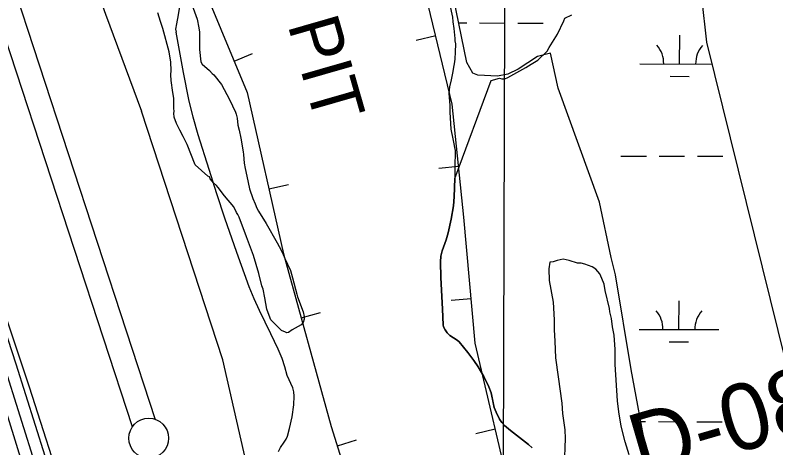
# Model space of a CAD drawing. Extents: x 3161665 to 3199565, y 885729 to 911164.
# Drawn here: x 3175718 to 3176672, y 892041 to 892583 of the extents above; entities that cross this region are included whole.
import ezdxf

# ---------------------------------------------------------------- set-up
doc = ezdxf.new("R2010")
doc.units = 0
for name, color, linetype in [('V-BORW-IDEN', 7, 'Continuous'), ('V-BORW-LINE', 7, 'Continuous'), ('V-GRID-MAJR', 7, 'Continuous'), ('V-LEVE-TOET', 7, 'Continuous'), ('V-RIVR-RANG-IDEN', 7, 'Continuous'), ('V-ROAD-CNTR', 7, 'Continuous'), ('V-SITE-VEGE', 7, 'Continuous'), ('V-SURV-LINE', 7, 'Continuous'), ('V-TOPO-SHOR', 7, 'Continuous'), ('V-WETL-SWMP', 7, 'Continuous')]:
    doc.layers.add(name, color=color, linetype=linetype)

msp = doc.modelspace()

# ---------------------------------------------------------------- linework, layer by layer
at = {"layer": 'V-BORW-LINE'}
for p, q in [((3176245.36, 892556.92), (3176221.06, 892551.08)), ((3175992.52, 892525.26), (3176015.6, 892534.87)), ((3176274.11, 892393.18), (3176249.25, 892390.58)), ((3176036.25, 892364.99), (3176060.63, 892370.5)), ((3176289.85, 892227.33), (3176264.95, 892225.12)), ((3176076.83, 892203.46), (3176100.92, 892210.12)), ((3176320.15, 892063.89), (3176295.82, 892058.17)), ((3176122.03, 892043.12), (3176145.9, 892050.54))]:
    msp.add_line(p, q, dxfattribs=at)
msp.add_lwpolyline([(3176342.14, 891970.45), (3176294.79, 892171.68), (3176280.79, 892329.46), (3176265.92, 892471.38), (3176236.02, 892595.8), (3176211.93, 892690.98), (3176177.83, 892796.2), (3176111.14, 892856.37), (3175997.66, 892855.66), (3175918.32, 892795.65), (3175958.16, 892607.78), (3176008.93, 892485.85), (3176054.6, 892283.8), (3176114.44, 892067.53), (3176167.65, 891896.35)], dxfattribs=at)
at = {"layer": 'V-GRID-MAJR'}
msp.add_spline([(3176327.96, 891166.6), (3176345.58, 897226.3), (3176363.22, 903289.08), (3176380.86, 909351.9), (3176380.87, 909354.94)], degree=3, dxfattribs=at)
at = {"layer": 'V-LEVE-TOET'}
for points in [[(3174566.85, 897865.68), (3174635.83, 897583.71), (3174711.7, 897283.5), (3174795.82, 896920.93), (3174863.72, 896619.04), (3174934.5, 896318.62), (3175016.53, 895935.58), (3175109.93, 895536.94), (3175193.43, 895157.19), (3175269.57, 894793.2), (3175363, 894393.76), (3175446.73, 894021.24), (3175510.4, 893698.81), (3175596.82, 893326.15), (3175626.84, 893204.92), (3175671.16, 893055.89), (3175732.85, 892857.2), (3175831.28, 892583.94), (3175876.32, 892462.54)], [(3175614.48, 892478.61), (3175735.23, 892117.07), (3175781.16, 891974.99), (3175796.94, 891913.31), (3175829.41, 891737.4), (3175897.76, 891327.98), (3175924.31, 891167.72)], [(3176169.69, 891167.04), (3176092.26, 891603.74), (3176018.77, 891973.52), (3175978.22, 892150.96), (3175876.32, 892462.54)]]:
    msp.add_lwpolyline(points, dxfattribs=at)
at = {"layer": 'V-ROAD-CNTR'}
for points in [[(3174955.19, 895029.62), (3175014.22, 894748.11), (3175179.71, 894006.59), (3175264.9, 893611.43), (3175330.19, 893325.55), (3175368.71, 893176.73), (3175428.71, 892977.51), (3175530.01, 892667.67), (3175638.59, 892338.6), (3175703.34, 892145.96), (3175744.02, 892015.44), (3175776.49, 891885.26), (3175801.29, 891763.58), (3175831.35, 891599.84), (3175888.5, 891255.34), (3175903.4, 891170.28)], [(3174940.51, 895026.54), (3174999.56, 894744.94), (3175165.06, 894003.37), (3175250.26, 893608.17), (3175315.62, 893322), (3175354.27, 893172.69), (3175414.4, 892973.01), (3175515.76, 892662.99), (3175624.36, 892333.86), (3175689.07, 892141.34), (3175729.57, 892011.39), (3175761.86, 891881.94), (3175786.56, 891760.73), (3175816.58, 891597.25), (3175873.71, 891252.82), (3175888.17, 891170.32)]]:
    msp.add_lwpolyline(points, dxfattribs=at)
at = {"layer": 'V-SITE-VEGE'}
for p, q in [((3176406.1, 892575.73), (3176407.31, 892578.94)), ((3176407.31, 892578.94), (3176416.16, 892583.37)), ((3176398.21, 892559.14), (3176406.1, 892575.73)), ((3176387.63, 892542.45), (3176398.21, 892559.14)), ((3176385.12, 892537.83), (3176387.63, 892542.45)), ((3176373.4, 892526.5), (3176385.12, 892537.83)), ((3176358.44, 892517.29), (3176365.05, 892521.18)), ((3176365.05, 892521.18), (3176373.4, 892526.5)), ((3176335.95, 892504.61), (3176358.44, 892517.29)), ((3176269.25, 892378.15), (3176314.88, 892501.02)), ((3176314.88, 892501.02), (3176325.6, 892503.72)), ((3176325.6, 892503.72), (3176328.35, 892502.94)), ((3176328.35, 892502.94), (3176331.95, 892503.09)), ((3176331.95, 892503.09), (3176335.95, 892504.61)), ((3176268.64, 892355.15), (3176269.25, 892378.15)), ((3176267.66, 892343.82), (3176268.64, 892355.15)), ((3176264.65, 892326.98), (3176267.66, 892343.82)), ((3176261.08, 892310.22), (3176264.65, 892326.98)), ((3176258.46, 892301.08), (3176261.08, 892310.22)), ((3176253.57, 892287.54), (3176258.46, 892301.08)), ((3176251.83, 892280.7), (3176253.57, 892287.54)), ((3176251.25, 892273.72), (3176251.83, 892280.7)), ((3176251.98, 892253.93), (3176251.25, 892273.72)), ((3176388.55, 892273.43), (3176387.11, 892264.78)), ((3176392.61, 892273.6), (3176388.55, 892273.43)), ((3176397.96, 892275.17), (3176392.61, 892273.6)), ((3176405.11, 892276.83), (3176397.96, 892275.17)), ((3176412.85, 892275.35), (3176405.11, 892276.83)), ((3176423.37, 892272.18), (3176412.85, 892275.35)), ((3176427.89, 892271.92), (3176423.37, 892272.18)), ((3176432.46, 892270.75), (3176427.89, 892271.92)), ((3176387.11, 892264.78), (3176387.71, 892250.36)), ((3176441.62, 892267.53), (3176432.46, 892270.75)), ((3176446.26, 892264.56), (3176441.62, 892267.53)), ((3176451.48, 892258.46), (3176446.26, 892264.56)), ((3176253.76, 892214.53), (3176251.98, 892253.93)), ((3176453.98, 892252.7), (3176451.48, 892258.46)), ((3176456.54, 892245.58), (3176453.98, 892252.7)), ((3176387.71, 892250.36), (3176392.92, 892223.05)), ((3176457.76, 892237.96), (3176456.54, 892245.58)), ((3176463.23, 892215.16), (3176457.76, 892237.96)), ((3176254.72, 892194.93), (3176253.76, 892214.53)), ((3176392.92, 892223.05), (3176393.85, 892200.96)), ((3176463.85, 892211.13), (3176463.23, 892215.16)), ((3176466.01, 892202.64), (3176463.85, 892211.13)), ((3176393.85, 892200.96), (3176393.93, 892188.32)), ((3176467.35, 892192.31), (3176466.01, 892202.64)), ((3176255.23, 892192.18), (3176254.72, 892194.93)), ((3176257.06, 892188.33), (3176255.23, 892192.18)), ((3176259.67, 892184.78), (3176257.06, 892188.33)), ((3176393.93, 892188.32), (3176394.97, 892174.38)), ((3176469.14, 892182.01), (3176467.35, 892192.31)), ((3176263.24, 892181.49), (3176259.67, 892184.78)), ((3176272.33, 892175.7), (3176263.24, 892181.49)), ((3176470.35, 892164), (3176469.14, 892182.01)), ((3176274.95, 892173.27), (3176272.33, 892175.7)), ((3176285.69, 892160.18), (3176274.95, 892173.27)), ((3176394.97, 892174.38), (3176395.86, 892153.2)), ((3176293.21, 892150), (3176285.69, 892160.18)), ((3176470.69, 892145.05), (3176470.35, 892164)), ((3176298.48, 892142.14), (3176293.21, 892150)), ((3176395.86, 892153.2), (3176399.12, 892129.41)), ((3176305.74, 892129.92), (3176298.48, 892142.14)), ((3176473.51, 892099.57), (3176470.69, 892145.05)), ((3176312.12, 892117.16), (3176305.74, 892129.92)), ((3176399.12, 892129.41), (3176403.65, 892096.64)), ((3176314.8, 892109.35), (3176312.12, 892117.16)), ((3176317.43, 892097.23), (3176314.8, 892109.35)), ((3176318.93, 892091.22), (3176317.43, 892097.23)), ((3176321.04, 892085.4), (3176318.93, 892091.22)), ((3176403.65, 892096.64), (3176404.65, 892083.59)), ((3176475, 892085.64), (3176473.51, 892099.57)), ((3176325.41, 892076.43), (3176321.04, 892085.4)), ((3176404.65, 892083.59), (3176407.31, 892063.39)), ((3176478, 892067.71), (3176475, 892085.64)), ((3176328.14, 892072.32), (3176325.41, 892076.43)), ((3176331.52, 892068.74), (3176328.14, 892072.32)), ((3176339.28, 892062.3), (3176331.52, 892068.74)), ((3176361.87, 892044.77), (3176339.28, 892062.3)), ((3176407.31, 892063.39), (3176407.78, 892052.12)), ((3176482.89, 892048.05), (3176478, 892067.71)), ((3176407.78, 892052.12), (3176406.56, 892016.86)), ((3176366.56, 892040.71), (3176361.87, 892044.77)), ((3176488.08, 892032.02), (3176482.89, 892048.05))]:
    msp.add_line(p, q, dxfattribs=at)
for points in [[(3175939.34, 892596.29), (3175945.99, 892577.61), (3175948.25, 892566.87), (3175948.93, 892561.48), (3175949.05, 892547.95), (3175948.93, 892539.81), (3175950.95, 892524.1), (3175952.42, 892521.45), (3175961.79, 892513.27), (3175965.1, 892509.8), (3175966.97, 892508.07), (3175976.51, 892495.83), (3175986.78, 892477.3)], [(3176079.33, 892197.68), (3176076.74, 892194.86), (3176065.27, 892188.51), (3176060.9, 892185.17), (3176058.66, 892184.62), (3176056.82, 892185.45), (3176051.77, 892187.49), (3176040.93, 892198.32), (3176038.57, 892200.93), (3176035.03, 892209.81), (3176033.49, 892214.26), (3176031.08, 892228.61), (3176028.83, 892239.35), (3176027.28, 892243.8), (3176023.49, 892258.99), (3176020.31, 892270.14), (3176016.66, 892281.73), (3176008.02, 892304.83), (3175998.84, 892329.73), (3175997.36, 892332.83), (3175995.44, 892335.46), (3175991.99, 892342.53), (3175980.56, 892356.5), (3175972.45, 892367), (3175970.55, 892369.17), (3175966.8, 892372.63), (3175962.51, 892377.86), (3175961.52, 892380.08), (3175959.68, 892380.9), (3175943.73, 892395.13), (3175933.62, 892420.89), (3175928.69, 892430.62), (3175924.3, 892438.56), (3175920.33, 892446.97), (3175917.29, 892454.97), (3175917.08, 892459.92), (3175917.44, 892462.2), (3175916.81, 892466.23), (3175917.06, 892471.21), (3175916.73, 892478.87), (3175915.53, 892486.04), (3175913.55, 892500.86), (3175913.25, 892508.07), (3175913.47, 892513.49), (3175913.04, 892523.86), (3175911.14, 892536.87), (3175903.15, 892565.88), (3175900.06, 892574.78), (3175896.91, 892585.48)], [(3175986.78, 892477.3), (3175994.22, 892461.36), (3175995.23, 892458.69), (3175996.34, 892453.77), (3175997.17, 892444.78), (3175998.79, 892438.53), (3176001.01, 892428.69), (3176003.98, 892411.66), (3176004.13, 892408.05), (3176005.04, 892397.26), (3176006.22, 892390.54), (3176008.42, 892381.15), (3176011.81, 892365.04), (3176015.92, 892353.02), (3176018.91, 892346.38), (3176020.94, 892341.04), (3176022.92, 892337.06), (3176032.59, 892321.67), (3176046.7, 892297.43), (3176051.6, 892288.16), (3176054.09, 892282.84), (3176056.1, 892277.96), (3176063.05, 892262.91), (3176065.7, 892253.54), (3176071.08, 892233), (3176072.11, 892229.88), (3176079.22, 892211.22), (3176080.36, 892205.4), (3176080.51, 892201.79), (3176079.33, 892197.68)]]:
    msp.add_lwpolyline(points, dxfattribs=at)
at = {"layer": 'V-SURV-LINE'}
for points in [[(3175638.58, 892854.25), (3175893.43, 892076.34)], [(3175864.91, 892067.02), (3175610.06, 892844.93)]]:
    msp.add_lwpolyline(points, dxfattribs=at)
msp.add_circle((3175885.39, 892052.69), 25, dxfattribs=at)
at = {"layer": 'V-TOPO-SHOR'}
for points in [[(3174409.33, 897441.73), (3174428.55, 897353.06), (3174579.15, 896746.7), (3174707.97, 896216.34), (3174735.59, 896109.08), (3174804.92, 895778.9), (3174863.41, 895512.05), (3174932.84, 895222.39), (3174990.44, 894932.75), (3175089.04, 894478.42), (3175125, 894325.57), (3175228.62, 893850.98), (3175272.97, 893674.47), (3175382.47, 893190.59), (3175410.96, 893095.99), (3175512.38, 892770.8), (3175585.34, 892555.41), (3175718.65, 892145.74), (3175767.26, 891992.02), (3175785.65, 891909.26), (3175837.46, 891672.81), (3175883.24, 891378.13), (3175918.23, 891167.04)], [(3175935.67, 892632.01), (3175936.27, 892627.24), (3175935.64, 892624.15), (3175934.43, 892619.96), (3175932.23, 892614.04), (3175930.53, 892610.75), (3175928.57, 892606.37), (3175926.77, 892601.7), (3175924.48, 892594.25), (3175923.69, 892591.15), (3175922.5, 892582.97), (3175920.06, 892571.83), (3175919.1, 892565.36), (3175919.85, 892561.53)], [(3176262.8, 892597.2), (3176266.56, 892580.27), (3176267.05, 892574.46), (3176268.29, 892565.87), (3176269.53, 892553.48), (3176269.52, 892550.45), (3176270.02, 892546.66), (3176270, 892536.3), (3176269.48, 892528.22), (3176268.96, 892524.18), (3176267.94, 892519.63), (3176266.66, 892510.03), (3176264.62, 892501.7), (3176262.83, 892493.12), (3176262.06, 892485.03), (3176263.29, 892469.37), (3176263.02, 892461.03), (3176264.49, 892440.06), (3176266.74, 892427.93), (3176268.24, 892421.61), (3176268.99, 892416.81), (3176269.74, 892413.27), (3176269.98, 892409.73), (3176269.97, 892403.41), (3176269.59, 892401.16)], [(3176048.17, 892036.15), (3176050.61, 892040.94), (3176055.5, 892047.82), (3176057.73, 892051.37), (3176059.36, 892055.17), (3176062.13, 892064.87), (3176065.46, 892079.55), (3176067.48, 892094.35), (3176067.78, 892105.2), (3176067.24, 892110.63), (3176065.99, 892115.96), (3176059.14, 892131.28), (3176056.03, 892142.03), (3176052.69, 892152.71), (3176047.95, 892164.07), (3176038.79, 892183.59), (3176024.42, 892212.63), (3176017.65, 892227.32), (3176011.57, 892242.3), (3175995.92, 892285.23), (3175980.97, 892328.42), (3175970.88, 892358.9), (3175961.02, 892389.46), (3175947.38, 892432.91), (3175941.17, 892454.8), (3175935.77, 892476.91), (3175928.9, 892511), (3175919.85, 892561.53)], [(3176269.59, 892401.16), (3176269.25, 892378.15), (3176268.64, 892355.15), (3176267.66, 892343.82), (3176264.65, 892326.98), (3176261.08, 892310.22), (3176258.46, 892301.08), (3176253.57, 892287.54), (3176251.83, 892280.7), (3176251.25, 892273.72), (3176251.98, 892253.93), (3176253.76, 892214.53), (3176254.72, 892194.93), (3176255.23, 892192.18), (3176257.06, 892188.33), (3176259.67, 892184.78), (3176263.24, 892181.49), (3176272.33, 892175.7), (3176274.95, 892173.27), (3176285.69, 892160.18), (3176293.21, 892150), (3176298.48, 892142.13), (3176305.74, 892129.92), (3176312.11, 892117.16), (3176314.8, 892109.35), (3176317.43, 892097.22), (3176318.93, 892091.22), (3176321.04, 892085.4), (3176325.41, 892076.43), (3176328.14, 892072.32), (3176331.52, 892068.74), (3176339.28, 892062.3), (3176361.87, 892044.77), (3176366.56, 892040.71)]]:
    msp.add_lwpolyline(points, dxfattribs=at)
at = {"layer": 'V-WETL-SWMP'}
for p, q in [((3176525.51, 893080.24), (3176584.95, 892548.78)), ((3176284.29, 892523.26), (3176247.92, 892700.87)), ((3176274.1, 892573.03), (3176284.24, 892573)), ((3176300.24, 892572.96), (3176332.23, 892572.87)), ((3176348.23, 892572.82), (3176380.23, 892572.74)), ((3176551.41, 892521.52), (3176551.51, 892557.52)), ((3176584.95, 892548.78), (3176927.54, 891164.94)), ((3176373.1, 892530.77), (3176348.94, 892515.27)), ((3176389.37, 892535.21), (3176373.1, 892530.77)), ((3176398.94, 892491.27), (3176389.37, 892535.21)), ((3176291.8, 892510.08), (3176284.29, 892523.26)), ((3176501.41, 892521.66), (3176591.73, 892521.41)), ((3176298.05, 892507.77), (3176291.8, 892510.08)), ((3176348.94, 892515.27), (3176335.91, 892508.96)), ((3176322.72, 892506.22), (3176298.05, 892507.77)), ((3176335.91, 892508.96), (3176322.72, 892506.22)), ((3176539.37, 892506.12), (3176563.37, 892506.06)), ((3176450.66, 892348.56), (3176398.94, 892491.27)), ((3176477.68, 892406.29), (3176509.68, 892406.2)), ((3176525.68, 892406.16), (3176557.68, 892406.07)), ((3176573.68, 892406.03), (3176605.68, 892405.94)), ((3176465.65, 892279.32), (3176450.66, 892348.56)), ((3176470.73, 892257.37), (3176465.65, 892279.32)), ((3176490.76, 892138.86), (3176470.73, 892257.37)), ((3176550.49, 892188.85), (3176550.59, 892224.85)), ((3176500.49, 892188.98), (3176600.49, 892188.71)), ((3176538.45, 892173.45), (3176562.45, 892173.38)), ((3176510.27, 892032.6), (3176490.76, 892138.86)), ((3176502.75, 892073.55), (3176508.76, 892073.53)), ((3176524.76, 892073.48), (3176556.76, 892073.4)), ((3176572.76, 892073.35), (3176604.76, 892073.26))]:
    msp.add_line(p, q, dxfattribs=at)
for centre, start, end in [((3176496.17, 892522.15), 359.06985, 40.6135), ((3176606.65, 892521.84), 139.06984, 180.6135), ((3176495.25, 892189.47), 359.06985, 40.6135), ((3176605.73, 892189.17), 139.06984, 180.6135)]:
    msp.add_arc(centre, 35.25, start, end, dxfattribs=at)

# ---------------------------------------------------------------- texts
at = {"layer": 'V-BORW-IDEN'}
msp.add_text('PIT', height=64, rotation=286.02789, dxfattribs=at).set_placement((3176059.33, 892571.07))
at = {"layer": 'V-RIVR-RANG-IDEN'}
msp.add_text('D-080', height=83, rotation=16.27783, dxfattribs=at).set_placement((3176503.03, 891998.89))

doc.saveas('drawing.dxf')
